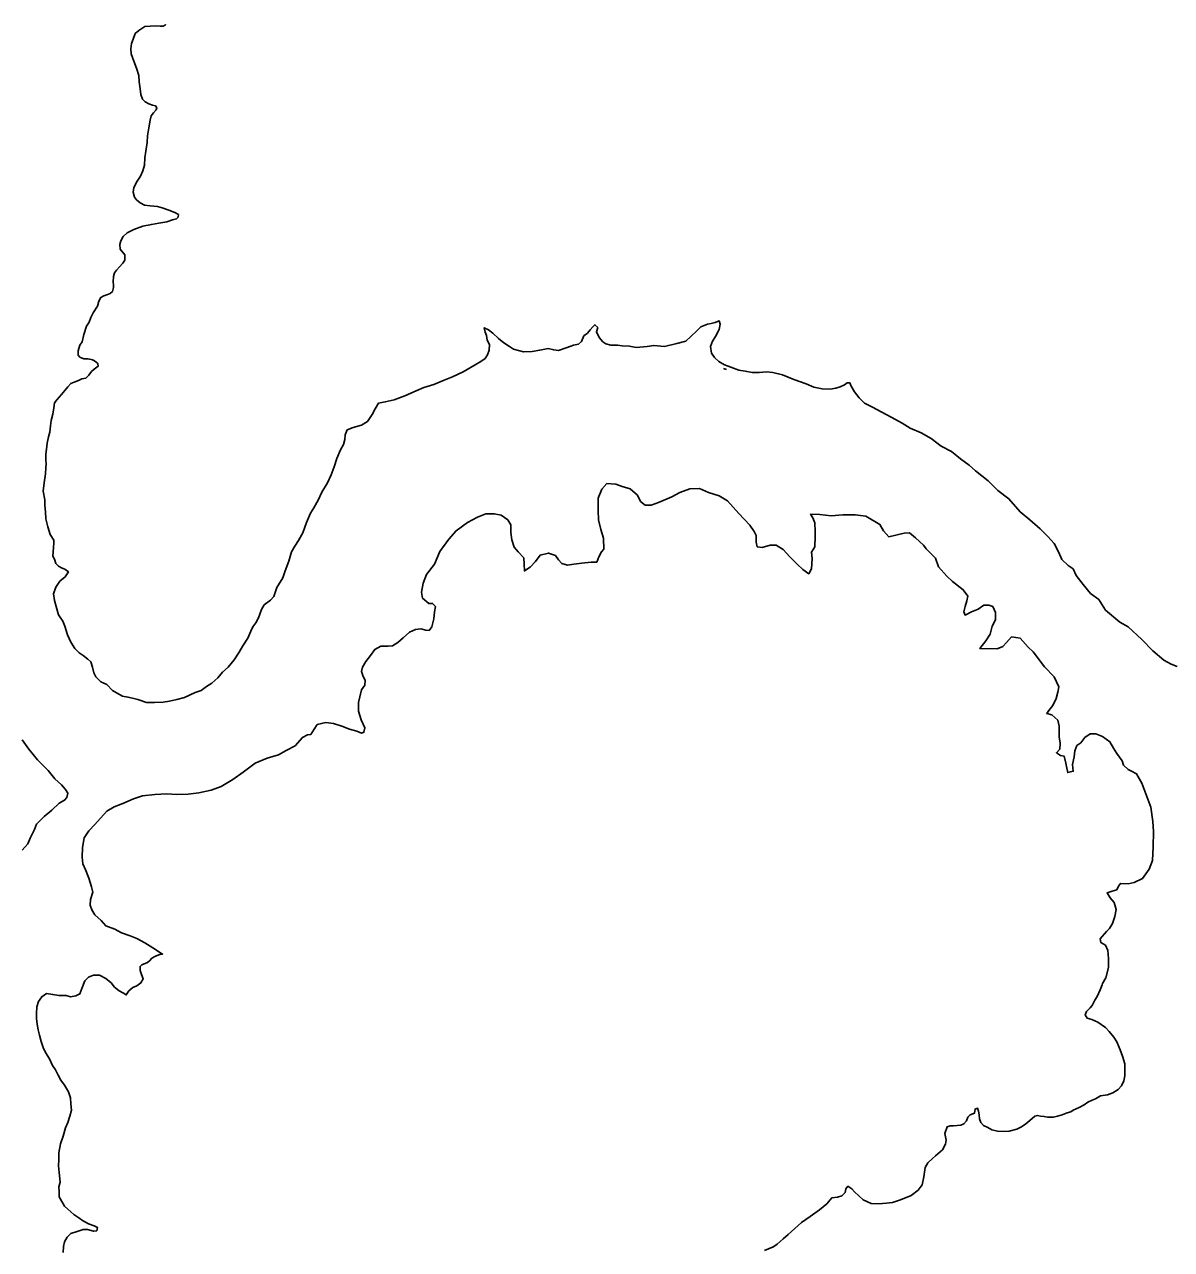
# Model space of a CAD drawing. Extents: x 31699 to 244310, y -8841 to 11474.
# Drawn here: x 133665.1 to 133934.5, y -427.3 to -139.7 of the extents above; entities that cross this region are included whole.
import ezdxf

# ---------------------------------------------------------------- set-up
doc = ezdxf.new("R2010")
doc.units = 0
doc.layers.add('R_Draft', color=7, linetype='Continuous')

msp = doc.modelspace()

# ---------------------------------------------------------------- linework, layer by layer
at = {"layer": 'R_Draft'}
for points in [[(133687.59, -192.41), (133687.51, -191.34), (133687.78, -190.47), (133688.3, -189.47), (133689.23, -188.59), (133690.82, -187.78), (133692.88, -187.04), (133694.94, -186.62), (133696.67, -186.34), (133698.54, -186), (133699.87, -185.52), (133700.8, -185.32), (133701.19, -184.91), (133701.32, -184.31), (133700.45, -183.78), (133699.05, -183.26), (133697.45, -182.74), (133696.38, -182.41), (133694.65, -182.29), (133693.32, -182.1), (133692.25, -181.57), (133691.45, -180.84), (133690.98, -180.18), (133690.64, -179.05), (133690.83, -177.98), (133691.62, -176.5), (133692.35, -175.3), (133692.94, -174.03), (133693.33, -172.69), (133693.39, -171.02), (133693.64, -169.42), (133693.96, -167.42), (133694.02, -165.81), (133694.34, -163.94), (133694.6, -162.14), (133694.86, -161.14), (133695.45, -160.4), (133696.05, -159.73), (133696.18, -159.26), (133695.91, -158.8), (133695.18, -158.6), (133694.31, -158.34), (133693.44, -157.81), (133692.84, -157.22), (133692.43, -156.08), (133692.29, -154.75), (133692.02, -153.15), (133691.94, -151.68), (133691.4, -149.95), (133690.79, -148.29), (133690.18, -146.56), (133690.11, -145.36), (133690.23, -144.16), (133690.62, -143.09), (133691.08, -141.82), (133691.94, -141.08), (133693.4, -140.13), (133694.6, -140.06), (133695.93, -139.98), (133697, -140.04), (133697.66, -140.04), (133698.2, -139.77), (133698.22, -139.68)], [(133687.59, -192.41), (133688.71, -193.77), (133688.72, -194.97), (133688.19, -195.71), (133687.46, -196.58), (133686.74, -197.32), (133686.27, -197.99), (133686.01, -198.86), (133685.95, -200.06), (133686.02, -200.86), (133686.03, -201.4), (133685.83, -202.33), (133685.24, -202.81), (133684.44, -203.15), (133683.77, -203.35), (133683.04, -203.76), (133682.58, -204.63), (133682.26, -205.77), (133681.27, -207.38), (133680.67, -208.45), (133680.35, -209.59), (133679.69, -210.52), (133679.1, -212.47), (133678.64, -214.2), (133678.11, -214.94), (133677.72, -216.28), (133677.73, -217.35), (133678.13, -217.81), (133679.06, -218.14), (133680.06, -218.14), (133681.07, -218.4), (133681.6, -218.66), (133682.34, -219.25), (133682.41, -219.92), (133681.48, -220.6), (133680.88, -221.13), (133680.22, -222.01), (133679.56, -222.68), (133678.56, -222.89), (133677.83, -223.23), (133676.77, -223.63), (133675.97, -223.97), (133675.31, -224.78), (133674.58, -225.59), (133673.79, -226.53), (133672.73, -227.8), (133672.2, -228.54), (133672.01, -229.68), (133671.75, -231.15), (133671.42, -232.62), (133671.23, -233.89), (133671.04, -235.36), (133670.78, -236.5), (133670.46, -237.97), (133670.33, -239.37), (133670.14, -240.58), (133670.15, -241.98), (133670.22, -242.78), (133670.16, -243.78), (133670.03, -245.18), (133669.71, -247.26), (133669.52, -249.26), (133669.94, -251.26), (133669.88, -252.6), (133670.09, -254.13), (133670.1, -255.73), (133670.57, -257.6), (133671.18, -259.4), (133671.99, -260.73), (133672, -261.4), (133671.94, -262.47), (133671.88, -263.47), (133671.81, -264.47), (133672.15, -265.2), (133672.49, -266.2), (133673.1, -266.87), (133673.96, -267.33), (133674.57, -267.59), (133675.44, -268.19), (133674.71, -269.39), (133673.45, -270.34), (133672.46, -271.81), (133671.93, -273.35), (133672.14, -274.95), (133672.55, -276.35), (133673.1, -278.29), (133674.11, -279.75), (133674.58, -280.95), (133675.19, -282.95), (133676, -284.68), (133676.94, -286.21), (133677.95, -287.2), (133678.88, -287.86), (133680.02, -288.65), (133680.69, -289.32), (133681.1, -290.58), (133681.37, -291.92), (133681.91, -292.85), (133683.05, -293.98), (133684.46, -294.63), (133685.8, -296.03)], [(133799.75, -210.82), (133799.42, -211.83), (133800.1, -213.16), (133800.9, -214.15), (133801.64, -214.68), (133802.77, -214.94), (133804.37, -215), (133805.44, -215.12), (133807.17, -215.18), (133808.77, -215.5), (133811.3, -215.28), (133812.9, -215.01), (133815.43, -215.25), (133818.29, -214.57), (133820.42, -214.02), (133821.55, -212.94), (133823.07, -211.53), (133823.93, -210.65), (133825.53, -210.04), (133826.33, -209.9), (133827.33, -209.63), (133828.26, -209.29), (133828.46, -210.02), (133828.27, -211.29), (133827.41, -212.9), (133826.69, -214.04), (133826.23, -215.25), (133826.44, -216.85), (133827.18, -217.84), (133828.18, -218.77), (133829.52, -219.56), (133830.32, -219.89)], [(133685.8, -296.03), (133686.73, -296.62), (133688.14, -297.35), (133689.4, -297.6), (133690.47, -297.86), (133691.74, -298.19), (133693.74, -298.84), (133695.67, -298.83), (133697.67, -298.82), (133699.14, -298.54), (133700.93, -298.19), (133702.73, -297.65), (133705.19, -296.49), (133706.65, -296.02), (133707.84, -295.14), (133709.11, -294.33), (133710.5, -293.05), (133711.62, -291.77), (133712.95, -290.56), (133714.34, -288.82), (133715.52, -287.07), (133716.38, -285.53), (133717.57, -283.72), (133718.29, -282.11), (133718.75, -281.11), (133719.41, -280.17), (133720.07, -278.96), (133720.4, -278.16), (133720.79, -277.02), (133721.39, -275.95), (133722.91, -274.8), (133723.64, -273.99), (133724.36, -271.85), (133725.75, -269.57), (133726.34, -267.96), (133727.19, -265.69), (133727.84, -263.48), (133728.63, -262.14), (133729.43, -260.8), (133730.48, -259.05), (133731.33, -256.58), (133732.32, -254.43), (133733.04, -253.16), (133734.1, -251.35), (133734.95, -249.47), (133736.27, -247.26), (133737.13, -245.38), (133737.85, -243.51), (133738.5, -241.57), (133739.36, -239.56), (133740.02, -238.29), (133740.34, -237.15), (133740.4, -236.01), (133740.93, -234.87), (133742.32, -234.26), (133744.25, -233.71), (133745.65, -232.9), (133746.77, -231.23), (133747.49, -229.89), (133748.22, -228.61), (133749.82, -228.27), (133751.95, -227.78), (133754.47, -226.83), (133757.06, -225.68), (133758.93, -224.93), (133761.25, -224.18), (133763.64, -223.16), (133765.64, -222.41), (133768.1, -221.26), (133770.95, -219.57), (133772.28, -218.83), (133773.28, -218.09), (133773.87, -217.21), (133774.2, -216.14), (133774.32, -214.81), (133773.78, -213.81), (133773.58, -212.67), (133773.3, -211.94), (133773.1, -210.88), (133774.1, -211.4), (133775.11, -212.13), (133776.45, -213.39), (133777.65, -214.38), (133778.99, -215.31), (133779.92, -215.9), (133782.26, -216.55), (133784.33, -216.47), (133786.12, -216.13), (133788.12, -215.78), (133789.39, -216.1), (133790.52, -216.23), (133792.52, -215.55), (133794.04, -215), (133795.18, -214.73), (133795.9, -214.12), (133796.5, -212.78), (133797.29, -212.11), (133797.95, -211.37), (133798.55, -210.63), (133799.08, -210.16), (133799.75, -210.82)], [(133829.25, -220.44), (133830, -220.66)], [(133830.32, -219.89), (133832.86, -220.81), (133834.32, -221.07), (133835.99, -221.39), (133837.66, -221.38), (133839.39, -221.23), (133840.86, -221.42), (133843.12, -221.94), (133845.8, -223.06), (133848.67, -224.04), (133850.47, -224.83), (133852.4, -225.21), (133854.27, -225.27), (133855.6, -225.06), (133856.67, -224.78), (133857.66, -224.24), (133858.33, -223.84), (133858.93, -223.83), (133859.26, -224.57), (133860, -225.96), (133861.08, -227.36), (133862.35, -228.62), (133864.22, -229.54), (133866.3, -230.59), (133868.77, -231.98), (133871.24, -233.3), (133873.11, -234.42), (133875.65, -235.54), (133877.99, -236.86), (133880.34, -238.64), (133882.81, -239.96), (133884.88, -241.68), (133886.96, -243.14), (133888.43, -244.46), (133891.38, -246.85), (133893.66, -249.1), (133896.27, -251.02), (133898.95, -254.07), (133901.16, -255.99), (133903.64, -258.11), (133905.45, -259.9), (133906.92, -261.56), (133907.94, -263.49), (133908.68, -265.29), (133910.15, -266.68), (133911.36, -267.48), (133912.03, -269.07), (133913.71, -271.13), (133915.46, -273.26), (133917.4, -274.71), (133918.94, -277.17), (133922.29, -280.02), (133924.3, -281.07), (133927.45, -284.06), (133930.06, -286.71), (133932.67, -288.9), (133934.41, -289.89), (133935.75, -290.41)], [(133706.06, -320.06), (133708.99, -319.44), (133711.32, -318.55), (133714.04, -316.93), (133716.49, -315.18), (133719.28, -313.09), (133722.07, -311.93), (133724.8, -311.11), (133726.59, -310.1), (133728.72, -309.02), (133730.37, -307.07), (133731.57, -306.46), (133732.36, -306.39), (133733.16, -305.11), (133733.88, -304.04), (133735.88, -303.56), (133737.68, -303.81), (133739.68, -304.4), (133741.48, -305.12), (133743.15, -305.58), (133744.22, -306.04), (133744.82, -305.83), (133745.01, -304.83), (133744.2, -302.9), (133743.52, -300.9), (133743.58, -298.9), (133743.84, -297.56), (133744.29, -295.89), (133745.02, -294.81), (133745.15, -293.68), (133744.54, -292.55), (133744.27, -291.61), (133744.46, -290.54), (133745.25, -289.2), (133746.38, -287.79), (133747.37, -286.38), (133748.83, -285.64), (133750.5, -285.63), (133751.56, -285.55), (133752.82, -284.81), (133754.01, -283.66), (133755.54, -282.38), (133756.93, -281.71), (133758.2, -281.57), (133759.33, -281.89), (133760.13, -281.95), (133760.8, -281.08), (133761.25, -279.21), (133761.37, -277.6), (133761.63, -276.33), (133760.96, -275.6), (133760.03, -275.61), (133758.62, -274.35), (133758.35, -272.95), (133758.73, -270.81), (133759.52, -268.8), (133761.37, -266.38), (133762.69, -263.44), (133764.74, -260.48), (133766.46, -258.54), (133769.11, -256.58), (133771.5, -255.36), (133773.43, -254.55), (133775.43, -254.53), (133777.03, -254.86), (133778.63, -255.98), (133779.31, -257.18), (133779.32, -258.91), (133779.59, -260.65), (133780.07, -262.38), (133781.01, -263.51), (133782.35, -264.9), (133782.49, -266.37), (133782.5, -267.97), (133783.83, -267.1), (133785.09, -265.75), (133786.21, -264.27), (133788.14, -263.79), (133789.81, -264.32), (133790.55, -265.38), (133791.29, -266.24), (133792.62, -266.63), (133794.15, -266.42), (133796.02, -266.14), (133798.15, -265.93), (133799.48, -265.92), (133800.01, -264.65), (133800.6, -263.51), (133801.19, -262.83), (133801.05, -260.3), (133800.43, -258.23), (133799.89, -255.96), (133799.81, -253.76), (133799.86, -250.89), (133800.71, -248.81), (133801.9, -247.47), (133803.97, -247.59), (133805.5, -248.18), (133807.37, -248.7), (133809.05, -250.22), (133809.79, -251.69)], [(133809.79, -251.69), (133810.86, -252.55), (133812.26, -252.54), (133813.99, -251.93), (133817.11, -250.57), (133818.97, -249.55), (133821.36, -248.67), (133823.63, -248.65), (133825.77, -249.57), (133828.24, -250.36), (133830.18, -251.55), (133832.86, -254.47), (133835.41, -257.25), (133836.48, -258.71), (133836.89, -259.65), (133836.9, -261.25), (133837.17, -262.32), (133838.37, -262.44), (133840.23, -261.89), (133841.63, -261.95), (133843.24, -262.94), (133844.85, -264.67), (133846.59, -266.39), (133847.86, -267.65), (133849.27, -268.64), (133849.93, -267.5), (133850.05, -265.03), (133849.9, -263.56), (133850.7, -262.29), (133850.75, -259.88), (133850.81, -258.68), (133850.73, -256.68), (133850.25, -255.48), (133849.72, -254.62), (133851.85, -254.73), (133854.52, -255.05), (133857.25, -254.83), (133860.18, -254.81), (133862.65, -255.13), (133865.99, -257.04), (133866.8, -258.57), (133868.07, -259.96), (133870.07, -259.48), (133871.66, -259.14), (133872.93, -259), (133874.34, -260.19), (133876.21, -261.91), (133876.88, -262.77), (133879.03, -264.96), (133879.77, -267.03), (133881.72, -269.22), (133882.99, -270.48), (133885.54, -272.4), (133886.61, -273.86), (133886.42, -274.99), (133886.03, -276.33), (133885.7, -277.54), (133885.97, -278.34), (133887.5, -277.59), (133889.03, -276.98), (133890.42, -276.04), (133891.55, -276.03), (133892.49, -276.29), (133893.16, -277.75), (133893.11, -279.49), (133892.38, -280.96), (133891.86, -282.84), (133890.87, -284.38), (133889.48, -286.19), (133893.48, -286.23), (133894.81, -285.75), (133895.67, -284.75), (133896.86, -283.47), (133898.93, -283.79), (133900.81, -285.85), (133901.95, -286.97), (133904.63, -290.49), (133906.91, -292.82), (133907.99, -295.15), (133907.8, -296.42), (133907.34, -297.89), (133906.62, -299.56), (133905.63, -300.77), (133905.17, -301.44), (133906.37, -301.77), (133907.77, -303.03), (133908.11, -304.43), (133908.06, -306.96), (133908.34, -308.37), (133908.21, -309.84), (133907.42, -310.64), (133908.36, -311.3), (133909.22, -311.43), (133909.63, -313.1), (133909.91, -314.3), (133910.11, -315.3), (133911.38, -315.02), (133911.17, -313.42), (133911.56, -311.62), (133911.75, -310.21), (133912.21, -308.94)], [(133664.61, -307.59), (133666.16, -309.85), (133668.17, -312.31), (133670.65, -314.83), (133672.26, -316.82), (133673.8, -318.21), (133674.74, -319.28), (133675.28, -320.14), (133675.09, -321.14), (133674.56, -321.82), (133673.3, -322.49), (133671.51, -324.11), (133669.72, -325.59), (133667.93, -327.4), (133667.47, -328.68), (133666.48, -330.69), (133665.89, -332.03), (133664.57, -333.5)], [(133912.21, -308.94), (133913.2, -308.33), (133914.13, -307.06), (133915.32, -306.25), (133916.65, -306.24), (133918.26, -306.83), (133920, -308.08), (133920.8, -309.55), (133921.61, -310.81), (133922.89, -312.54), (133923.16, -313.6), (133924.3, -314.6), (133925.03, -314.99), (133926.24, -315.59), (133927.45, -317.78), (133928.67, -320.91), (133929.62, -323.44), (133930.04, -326.78), (133930.25, -329.18), (133930.14, -332.72), (133929.96, -335.99), (133929.24, -338), (133927.65, -340.22), (133925.72, -341.1), (133924.26, -341.44), (133922.46, -341.32), (133922, -341.99), (133921.6, -342.86), (133920.54, -343.14), (133919.34, -343.55), (133920.08, -344.75), (133920.96, -345.81), (133921.43, -347.47), (133921.18, -349.08), (133920.59, -350.75), (133919.86, -351.89), (133919.2, -352.63), (133917.74, -354.38)], [(133673.86, -416.05), (133673.25, -414.92), (133673.25, -413.71), (133673.17, -412.58), (133673.5, -411.44), (133673.29, -409.24), (133673.14, -407.64), (133673.2, -406.23), (133673.19, -404.63), (133673.58, -402.49), (133674.17, -400.68), (133674.75, -398.74), (133675.28, -397.47), (133675.74, -396), (133676.13, -394.59), (133675.99, -393.06), (133675.91, -391.66), (133675.44, -390.26), (133674.49, -388.73), (133673.69, -387.53), (133673.01, -386.34), (133672.41, -385.14), (133671.67, -384.07), (133670.99, -382.54), (133670.05, -381.01), (133669.51, -379.88), (133669.04, -378.48), (133668.63, -376.95), (133668.35, -375.68), (133668.08, -374.35), (133667.94, -373.08), (133667.93, -371.88), (133667.99, -370.28), (133668.38, -369.07), (133669.17, -367.93), (133670.3, -367.19), (133671.77, -367.45), (133673.17, -367.64), (133674.9, -367.62), (133675.9, -367.95), (133677.17, -367.74), (133678.1, -367.27), (133678.56, -366), (133679.28, -364.19), (133680.14, -363.31), (133681.33, -362.84), (133682.73, -362.89), (133684.2, -363.69), (133685.48, -364.68), (133686.28, -365.67), (133687.35, -366.54), (133688.36, -367.13), (133689.02, -367.53), (133689.62, -366.59), (133690.55, -365.78), (133691.48, -365.37), (133692.47, -364.7), (133693, -363.76), (133692.59, -362.69), (133692.32, -361.76), (133692.25, -360.82), (133692.71, -360.49), (133693.98, -359.94), (133694.57, -359.47), (133695.04, -358.87), (133695.9, -358.4), (133696.9, -358.05), (133697.56, -357.92), (133695.29, -356.46), (133693.35, -355.27), (133691.54, -354.29), (133689.94, -353.63), (133687.94, -352.91), (133686.33, -352.05), (133684.2, -351.26), (133683.12, -350.07), (133681.65, -348.68), (133680.91, -347.55), (133680.57, -346.42), (133680.63, -345.08), (133681.15, -343.41), (133680.88, -342.14), (133680.26, -340.07), (133679.52, -338.28), (133678.85, -336.74), (133678.64, -335.14), (133678.76, -332.94), (133679.14, -330.67), (133680.26, -328.99), (133681.66, -327.51), (133682.98, -326.03), (133684.5, -324.35), (133686.16, -323.34), (133688.22, -322.59), (133690.75, -321.5), (133692.81, -320.75), (133695.74, -320.47), (133698.54, -320.31), (133700.8, -320.43), (133703.53, -320.41), (133706.06, -320.06)], [(133917.74, -354.38), (133917.88, -355.24), (133918.95, -355.84), (133919.49, -357.1), (133919.64, -358.97), (133919.65, -361.04), (133919.06, -363.52), (133918.27, -364.86), (133918.17, -365.11)], [(133918.17, -365.11), (133917.68, -366.33), (133916.96, -367.87), (133916.43, -368.74), (133915.84, -370.02), (133915.38, -370.55), (133914.51, -371.43), (133914.19, -372.17), (133914.66, -372.96), (133915.72, -373.29), (133917.19, -373.95), (133918.93, -375.2), (133919.81, -376.07), (133920.95, -377.46), (133921.62, -378.52), (133922.43, -380.39), (133922.97, -381.92), (133923.52, -383.72), (133923.53, -385.32), (133923.53, -386.53), (133923.27, -387.66), (133922.75, -388.87), (133921.89, -389.74), (133920.69, -390.48), (133919.43, -390.96), (133917.76, -391.24), (133916.64, -391.92), (133915.84, -392.19), (133914.78, -392.73), (133913.91, -393.34), (133912.78, -393.95), (133911.39, -394.56), (133910.79, -394.96), (133909.93, -395.23), (133908.8, -395.64), (133907.67, -395.98), (133906.73, -396.19), (133905.34, -396.2), (133904.54, -396.07), (133903.73, -395.95), (133903, -395.82), (133902.34, -396.02), (133901.21, -397.03), (133900.21, -397.77), (133899.22, -398.51), (133898.16, -399.06), (133896.36, -399.54), (133895.1, -399.61), (133893.56, -399.49), (133892.29, -399.23), (133891.29, -398.64), (133890.29, -398.18), (133889.69, -397.45), (133889.35, -396.58), (133889.27, -395.65), (133889.14, -394.78), (133888.93, -394.11), (133888.33, -394.32), (133888.21, -395.25), (133887.21, -395.66), (133886.61, -396.2), (133886.35, -397.07), (133885.69, -397.81), (133884.96, -398.08), (133883.29, -398.29), (133882.49, -398.23), (133881.76, -398.5), (133881.24, -400.04), (133881.58, -401.58), (133881.39, -402.58), (133880.66, -403.85), (133879.07, -405.33), (133878.34, -405.94), (133877.22, -406.95), (133876.62, -408.02), (133876.3, -410.23), (133875.92, -412.1), (133874.99, -413.38), (133873.33, -414.59), (133872, -415.13), (133870.61, -415.68), (133868.94, -416.29), (133867.55, -416.37), (133865.62, -416.58), (133863.95, -416.46), (133862.08, -415.6), (133861.01, -414.67), (133860, -413.75), (133859.4, -413.08), (133858.46, -412.42), (133858, -413.03), (133857.8, -413.9), (133857.01, -414.7), (133856.01, -414.98)], [(133674.2, -428), (133674.26, -426.59), (133674.52, -425.46), (133675.11, -424.39), (133676.04, -423.51), (133677.5, -423.03), (133678.9, -422.62), (133679.96, -422.61), (133681.36, -423.01), (133682.1, -422.87), (133682.29, -422.13), (133681.49, -421.74), (133680.15, -421.28), (133678.75, -420.49), (133677.88, -419.89), (133676.74, -419.1), (133675.27, -417.84), (133674.53, -417.11), (133673.86, -416.05)], [(133856.01, -414.98), (133854.68, -415.19), (133853.49, -416.6), (133851.77, -418.01), (133849.64, -419.5), (133847.59, -420.91), (133846, -422.39), (133844.47, -423.74), (133843.28, -424.75), (133841.89, -426.03), (133840.82, -426.7), (133840.75, -426.73)], [(133840.75, -426.73), (133838.9, -427.52)]]:
    msp.add_lwpolyline(points, dxfattribs=at)

doc.saveas('drawing.dxf')
